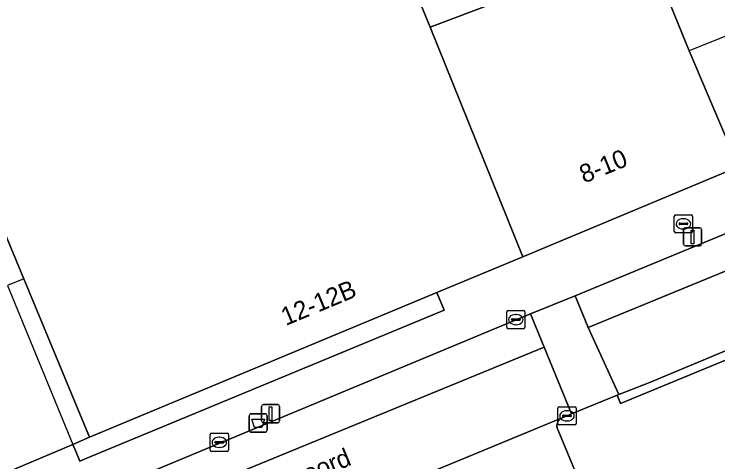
# Model space of a CAD drawing. Extents: x 160377 to 161131, y 383938 to 384853.
# Drawn here: x 161051.94 to 161090.66, y 384278.1 to 384302.76 of the extents above; entities that cross this region are included whole.
import ezdxf

# ---------------------------------------------------------------- set-up
doc = ezdxf.new("R2010")
doc.units = 0
for name, color, linetype in [('IMGEO_Afvalbak', 7, 'Continuous'), ('IMGEO_Brandkraan', 7, 'Continuous'), ('IMGEO_Erf', 7, 'Continuous'), ('IMGEO_Kolk', 7, 'Continuous'), ('IMGEO_Lichtmast', 7, 'Continuous'), ('IMGEO_Openbare_ruimte_label', 7, 'Continuous'), ('IMGEO_Pand', 7, 'Continuous'), ('IMGEO_Pand_nummerreeks', 7, 'Continuous'), ('IMGEO_Pand_overbouw', 7, 'Continuous'), ('IMGEO_Parkeervlak_open', 7, 'Continuous'), ('IMGEO_Rijbaan_lokaal_open', 7, 'Continuous'), ('IMGEO_Voetpad_open', 7, 'Continuous')]:
    doc.layers.add(name, color=color, linetype=linetype)

msp = doc.modelspace()

# ---------------------------------------------------------------- linework, layer by layer
at = {"layer": 'IMGEO_Afvalbak'}
for p, q in [((161064.969, 384280.746), (161065.759, 384280.746)), ((161065.759, 384280.746), (161064.969, 384280.746)), ((161064.869, 384279.846), (161064.869, 384280.646)), ((161064.869, 384280.646), (161064.869, 384279.846)), ((161065.859, 384280.646), (161065.859, 384279.846)), ((161065.859, 384279.846), (161065.859, 384280.646)), ((161065.759, 384279.746), (161064.969, 384279.746)), ((161064.969, 384279.746), (161065.759, 384279.746))]:
    msp.add_line(p, q, dxfattribs=at)
msp.add_lwpolyline([(161065.012, 384280.46), (161065.716, 384280.46), (161065.567, 384279.99), (161065.161, 384279.99), (161065.012, 384280.46)], dxfattribs=at)
for centre, start, end in [((161064.969, 384280.646), 90, 180), ((161064.969, 384280.646), 90, 180), ((161065.759, 384280.646), 0, 90), ((161065.759, 384280.646), 360, 90), ((161064.969, 384279.846), 180, 270), ((161064.969, 384279.846), 180, 270), ((161065.759, 384279.846), 270, 0), ((161065.759, 384279.846), 270, 0)]:
    msp.add_arc(centre, 0.1, start, end, dxfattribs=at)
at = {"layer": 'IMGEO_Brandkraan'}
for p, q in [((161088.254, 384290.781), (161088.254, 384291.633)), ((161088.329, 384291.707), (161089.181, 384291.707)), ((161089.255, 384291.633), (161089.255, 384290.781)), ((161088.513, 384291.201), (161088.513, 384291.213)), ((161088.556, 384291.25), (161088.954, 384291.25)), ((161088.742, 384291.487), (161088.767, 384291.487)), ((161088.997, 384291.213), (161088.997, 384291.201)), ((161088.951, 384291.164), (161088.553, 384291.164)), ((161088.765, 384290.927), (161088.74, 384290.927)), ((161089.181, 384290.707), (161088.329, 384290.707))]:
    msp.add_line(p, q, dxfattribs=at)
for points in [[(161088.254, 384290.781), (161088.254, 384291.633)], [(161088.329, 384291.707), (161089.181, 384291.707)], [(161089.255, 384291.633), (161089.255, 384290.781)], [(161089.181, 384290.707), (161088.329, 384290.707)]]:
    msp.add_lwpolyline(points, dxfattribs=at)
for centre, radius, start, end in [((161088.331, 384291.631), 0.0765, 91.552, 178.448), ((161088.331, 384291.631), 0.0765, 91.552, 178.448), ((161089.179, 384291.631), 0.0765, 1.552, 88.448), ((161089.179, 384291.631), 0.0765, 1.552, 88.448), ((161088.553, 384291.21), 0.0403, 85.8775, 175.7526), ((161088.55, 384291.2), 0.0366, 178.938, 274.7102), ((161088.954, 384291.207), 0.043, 264.8664, 352.4533), ((161088.958, 384291.212), 0.0386, 1.7309, 96.639), ((161088.331, 384290.783), 0.0765, 181.552, 268.448), ((161088.331, 384290.783), 0.0765, 181.552, 268.448), ((161089.179, 384290.783), 0.0765, 271.552, 358.448), ((161089.179, 384290.783), 0.0765, 271.552, 358.448)]:
    msp.add_arc(centre, radius, start, end, dxfattribs=at)
for centre, major_axis, ratio, start_param, end_param in [((161088.741, 384291.207), (-0.387, 0.002), 0.722429, 4.712389, 7.853982), ((161088.766, 384291.207), (-0.39, 0.002), 0.717154, 1.570796, 4.712389)]:
    msp.add_ellipse(centre, major_axis=major_axis, ratio=ratio, start_param=start_param, end_param=end_param, dxfattribs=at)
at = {"layer": 'IMGEO_Erf'}
for points in [[(161051.606, 384277.563), (161055.172, 384279.07), (161056.088, 384279.458), (161052.467, 384288.186), (161043.635, 384309.473)], [(161087.091, 384305.618), (161089.077, 384300.732), (161091.796, 384294.344), (161095.241, 384295.78), (161092.681, 384302.175), (161092.449, 384302.755), (161091.912, 384304.095)], [(161073.837, 384304.457), (161074.82, 384302.027), (161081.001, 384304.385)]]:
    msp.add_lwpolyline(points, dxfattribs=at)
at = {"layer": 'IMGEO_Kolk'}
for p, q in [((161079.038, 384285.511), (161079.038, 384286.363)), ((161079.113, 384286.437), (161079.965, 384286.437)), ((161079.526, 384286.217), (161079.551, 384286.217)), ((161080.039, 384286.363), (161080.039, 384285.511)), ((161079.297, 384285.931), (161079.297, 384285.943)), ((161079.735, 384285.894), (161079.337, 384285.894)), ((161079.34, 384285.98), (161079.738, 384285.98)), ((161079.781, 384285.943), (161079.781, 384285.931)), ((161079.965, 384285.437), (161079.113, 384285.437)), ((161079.549, 384285.657), (161079.524, 384285.657)), ((161081.927, 384281.139), (161082.779, 384281.139)), ((161081.852, 384280.213), (161081.852, 384281.065)), ((161082.34, 384280.919), (161082.365, 384280.919)), ((161082.853, 384281.065), (161082.853, 384280.213)), ((161082.111, 384280.633), (161082.111, 384280.645)), ((161082.549, 384280.596), (161082.151, 384280.596)), ((161082.154, 384280.682), (161082.552, 384280.682)), ((161082.363, 384280.359), (161082.338, 384280.359)), ((161082.595, 384280.645), (161082.595, 384280.633)), ((161082.779, 384280.139), (161081.927, 384280.139)), ((161062.727, 384278.757), (161062.727, 384279.609)), ((161062.802, 384279.683), (161063.654, 384279.683)), ((161063.728, 384279.609), (161063.728, 384278.757)), ((161062.986, 384279.177), (161062.986, 384279.189)), ((161063.029, 384279.226), (161063.427, 384279.226)), ((161063.215, 384279.463), (161063.24, 384279.463)), ((161063.47, 384279.189), (161063.47, 384279.177)), ((161063.424, 384279.14), (161063.026, 384279.14)), ((161063.238, 384278.903), (161063.213, 384278.903)), ((161063.654, 384278.683), (161062.802, 384278.683))]:
    msp.add_line(p, q, dxfattribs=at)
for points in [[(161079.038, 384285.511), (161079.038, 384286.363)], [(161079.113, 384286.437), (161079.965, 384286.437)], [(161080.039, 384286.363), (161080.039, 384285.511)], [(161079.965, 384285.437), (161079.113, 384285.437)], [(161081.927, 384281.139), (161082.779, 384281.139)], [(161081.852, 384280.213), (161081.852, 384281.065)], [(161082.853, 384281.065), (161082.853, 384280.213)], [(161082.779, 384280.139), (161081.927, 384280.139)], [(161062.727, 384278.757), (161062.727, 384279.609)], [(161062.802, 384279.683), (161063.654, 384279.683)], [(161063.728, 384279.609), (161063.728, 384278.757)], [(161063.654, 384278.683), (161062.802, 384278.683)]]:
    msp.add_lwpolyline(points, dxfattribs=at)
for centre, radius, start, end in [((161079.115, 384286.361), 0.0765, 91.552, 178.448), ((161079.115, 384286.361), 0.0765, 91.552, 178.448), ((161079.963, 384286.361), 0.0765, 1.552, 88.448), ((161079.963, 384286.361), 0.0765, 1.552, 88.448), ((161079.337, 384285.94), 0.0403, 85.8775, 175.7526), ((161079.334, 384285.93), 0.0366, 178.938, 274.7102), ((161079.738, 384285.937), 0.043, 264.8664, 352.4533), ((161079.742, 384285.942), 0.0386, 1.7309, 96.639), ((161079.115, 384285.513), 0.0765, 181.552, 268.448), ((161079.115, 384285.513), 0.0765, 181.552, 268.448), ((161079.963, 384285.513), 0.0765, 271.552, 358.448), ((161079.963, 384285.513), 0.0765, 271.552, 358.448), ((161081.929, 384281.063), 0.0765, 91.552, 178.448), ((161081.929, 384281.063), 0.0765, 91.552, 178.448), ((161082.777, 384281.063), 0.0765, 1.552, 88.448), ((161082.777, 384281.063), 0.0765, 1.552, 88.448), ((161082.151, 384280.642), 0.0403, 85.8775, 175.7526), ((161082.148, 384280.632), 0.0366, 178.938, 274.7102), ((161082.552, 384280.639), 0.043, 264.8664, 352.4533), ((161082.556, 384280.644), 0.0386, 1.7309, 96.639), ((161081.929, 384280.215), 0.0765, 181.552, 268.448), ((161081.929, 384280.215), 0.0765, 181.552, 268.448), ((161082.777, 384280.215), 0.0765, 271.552, 358.448), ((161082.777, 384280.215), 0.0765, 271.552, 358.448), ((161062.804, 384279.607), 0.0765, 91.552, 178.448), ((161062.804, 384279.607), 0.0765, 91.552, 178.448), ((161063.652, 384279.607), 0.0765, 1.552, 88.448), ((161063.652, 384279.607), 0.0765, 1.552, 88.448), ((161063.026, 384279.186), 0.0403, 85.8775, 175.7526), ((161063.431, 384279.188), 0.0386, 1.7309, 96.639), ((161063.023, 384279.176), 0.0366, 178.938, 274.7102), ((161063.427, 384279.183), 0.043, 264.8664, 352.4533), ((161062.804, 384278.759), 0.0765, 181.552, 268.448), ((161062.804, 384278.759), 0.0765, 181.552, 268.448), ((161063.652, 384278.759), 0.0765, 271.552, 358.448), ((161063.652, 384278.759), 0.0765, 271.552, 358.448)]:
    msp.add_arc(centre, radius, start, end, dxfattribs=at)
for centre, major_axis, ratio, start_param, end_param in [((161079.525, 384285.937), (-0.387, 0.002), 0.722429, 4.712389, 7.853982), ((161079.55, 384285.937), (-0.39, 0.002), 0.717154, 1.570796, 4.712389), ((161082.339, 384280.639), (-0.387, 0.002), 0.722429, 4.712389, 7.853982), ((161082.364, 384280.639), (-0.39, 0.002), 0.717154, 1.570796, 4.712389), ((161063.214, 384279.183), (-0.387, 0.002), 0.722429, 4.712389, 7.853982), ((161063.239, 384279.183), (-0.39, 0.002), 0.717154, 1.570796, 4.712389)]:
    msp.add_ellipse(centre, major_axis=major_axis, ratio=ratio, start_param=start_param, end_param=end_param, dxfattribs=at)
at = {"layer": 'IMGEO_Lichtmast'}
for p, q in [((161088.767, 384290.091), (161088.767, 384290.891)), ((161088.767, 384290.891), (161088.767, 384290.091)), ((161088.867, 384290.991), (161089.657, 384290.991)), ((161089.657, 384290.991), (161088.867, 384290.991)), ((161089.757, 384290.891), (161089.757, 384290.091)), ((161089.757, 384290.091), (161089.757, 384290.891)), ((161089.657, 384289.991), (161088.867, 384289.991)), ((161088.867, 384289.991), (161089.657, 384289.991)), ((161065.551, 384280.355), (161065.551, 384281.155)), ((161065.551, 384281.155), (161065.551, 384280.355)), ((161065.651, 384281.255), (161066.441, 384281.255)), ((161066.441, 384281.255), (161065.651, 384281.255)), ((161066.541, 384281.155), (161066.541, 384280.355)), ((161066.541, 384280.355), (161066.541, 384281.155)), ((161066.441, 384280.255), (161065.651, 384280.255)), ((161065.651, 384280.255), (161066.441, 384280.255))]:
    msp.add_line(p, q, dxfattribs=at)
for points in [[(161089.187, 384290.866), (161089.337, 384290.866), (161089.337, 384290.116), (161089.187, 384290.116), (161089.187, 384290.866)], [(161065.971, 384281.13), (161066.121, 384281.13), (161066.121, 384280.38), (161065.971, 384280.38), (161065.971, 384281.13)]]:
    msp.add_lwpolyline(points, dxfattribs=at)
for centre, start, end in [((161088.867, 384290.891), 90, 180), ((161088.867, 384290.891), 90, 180), ((161089.657, 384290.891), 0, 90), ((161089.657, 384290.891), 360, 90), ((161088.867, 384290.091), 180, 270), ((161088.867, 384290.091), 180, 270), ((161089.657, 384290.091), 270, 0), ((161089.657, 384290.091), 270, 0), ((161065.651, 384281.155), 90, 180), ((161065.651, 384281.155), 90, 180), ((161066.441, 384281.155), 0, 90), ((161066.441, 384281.155), 360, 90), ((161065.651, 384280.355), 180, 270), ((161065.651, 384280.355), 180, 270), ((161066.441, 384280.355), 270, 0), ((161066.441, 384280.355), 270, 0)]:
    msp.add_arc(centre, 0.1, start, end, dxfattribs=at)
at = {"layer": 'IMGEO_Pand'}
for points in [[(161074.82, 384302.027), (161073.837, 384304.457), (161072.112, 384308.722), (161070.425, 384312.894), (161070.278, 384312.832), (161070.04, 384312.733), (161067.27, 384319.352), (161066.575, 384319.061), (161064.145, 384317.949), (161064.108, 384318.029), (161063.456, 384317.756), (161049.287, 384311.826), (161048.407, 384311.458), (161043.635, 384309.473), (161052.467, 384288.186), (161056.088, 384279.458), (161075.193, 384287.422), (161079.928, 384289.396)], [(161079.928, 384289.396), (161091.647, 384294.282), (161091.796, 384294.344), (161089.077, 384300.732), (161087.091, 384305.618), (161081.491, 384303.235), (161081.001, 384304.385), (161074.82, 384302.027)]]:
    msp.add_lwpolyline(points, close=True, dxfattribs=at)
at = {"layer": 'IMGEO_Pand_overbouw'}
for points in [[(161095.241, 384295.78), (161092.681, 384302.175), (161089.077, 384300.732), (161091.796, 384294.344)], [(161052.467, 384288.186), (161051.577, 384287.818), (161055.172, 384279.07), (161055.35, 384278.637), (161055.553, 384278.143), (161055.941, 384278.304), (161075.592, 384286.461), (161075.193, 384287.422), (161056.088, 384279.458)]]:
    msp.add_lwpolyline(points, close=True, dxfattribs=at)
at = {"layer": 'IMGEO_Parkeervlak_open'}
msp.add_lwpolyline([(161081.096, 384284.415), (161080.336, 384286.263), (161057.566, 384276.76), (161052.671, 384274.752), (161019.797, 384261.173), (161015.314, 384259.321), (160993.424, 384250.278), (160994.1, 384248.648), (161042.696, 384268.598), (161061.71, 384276.448)], close=True, dxfattribs=at)
msp.add_lwpolyline([(161043.859, 384258.417), (161083.983, 384274.757), (161081.843, 384279.883), (161081.827, 384279.923), (161081.814, 384279.964), (161081.804, 384280.006), (161081.799, 384280.048), (161081.797, 384280.091), (161081.799, 384280.134), (161081.805, 384280.176), (161081.815, 384280.218), (161081.828, 384280.259), (161081.845, 384280.298), (161081.865, 384280.336), (161081.889, 384280.372), (161081.916, 384280.405), (161081.946, 384280.436), (161081.978, 384280.464), (161082.013, 384280.489), (161082.049, 384280.511), (161082.088, 384280.53), (161041.18, 384263.62)], dxfattribs=at)
at = {"layer": 'IMGEO_Rijbaan_lokaal_open'}
msp.add_lwpolyline([(161106.941, 384290.205), (161113.075, 384291.812), (161118.007, 384292.892), (161119.514, 384292.799), (161119.838, 384296.721), (161117.271, 384296.92), (161107.459, 384294.564), (161097.499, 384291.24), (161083.513, 384285.499), (161085.208, 384281.821), (161086.855, 384282.449), (161094.672, 384285.713), (161095.29, 384285.971), (161096.24, 384286.368), (161098.351, 384287.22)], dxfattribs=at)
for points in [[(161083.513, 384285.499), (161082.801, 384287.24), (161080.336, 384286.263), (161081.096, 384284.415), (161082.604, 384280.744), (161085.107, 384281.779), (161085.208, 384281.821)], [(161082.088, 384280.53), (161082.604, 384280.744), (161081.096, 384284.415), (161061.71, 384276.448), (161042.696, 384268.598), (160994.1, 384248.648), (160995.677, 384244.841), (160997.941, 384245.759), (161000, 384246.593), (161008.022, 384249.845), (161008.405, 384250), (161010.006, 384250.649), (161010.215, 384250.736), (161030.13, 384259.021), (161031.697, 384259.673), (161040.634, 384263.393), (161041.18, 384263.62)]]:
    msp.add_lwpolyline(points, close=True, dxfattribs=at)
at = {"layer": 'IMGEO_Voetpad_open'}
for points in [[(161098.589, 384293.784), (161096.683, 384292.994), (161092.869, 384291.413), (161082.801, 384287.24), (161083.513, 384285.499), (161097.499, 384291.24), (161107.459, 384294.564), (161117.271, 384296.92), (161116.69, 384297.149), (161114.955, 384298.163)], [(160993.424, 384250.278), (161015.314, 384259.321), (161019.797, 384261.173), (161052.671, 384274.752), (161052.494, 384275.183), (161057.367, 384277.188), (161057.566, 384276.76), (161080.336, 384286.263), (161082.801, 384287.24), (161092.869, 384291.413), (161091.647, 384294.282), (161079.928, 384289.396), (161075.193, 384287.422), (161075.592, 384286.461), (161055.941, 384278.304), (161055.553, 384278.143), (161055.35, 384278.637), (161055.172, 384279.07), (161051.606, 384277.563), (161009.191, 384260.096), (161007.49, 384259.381), (160925.705, 384225.617)], [(161094.855, 384285.27), (161085.298, 384281.317), (161085.107, 384281.779), (161082.604, 384280.744), (161082.088, 384280.53), (161082.049, 384280.511), (161082.013, 384280.489), (161081.978, 384280.464), (161081.946, 384280.436), (161081.916, 384280.405), (161081.889, 384280.372), (161081.865, 384280.336), (161081.845, 384280.298), (161081.828, 384280.259), (161081.815, 384280.218), (161081.805, 384280.176), (161081.799, 384280.134), (161081.797, 384280.091), (161081.799, 384280.048), (161081.804, 384280.006), (161081.814, 384279.964), (161081.827, 384279.923), (161081.843, 384279.883), (161083.983, 384274.757)]]:
    msp.add_lwpolyline(points, dxfattribs=at)
for points in [[(161056.088, 384279.458), (161055.172, 384279.07), (161055.35, 384278.637), (161055.553, 384278.143), (161055.941, 384278.304), (161075.592, 384286.461), (161075.193, 384287.422)], [(161085.107, 384281.779), (161085.298, 384281.317), (161094.855, 384285.27), (161094.672, 384285.713), (161086.855, 384282.449), (161085.208, 384281.821)]]:
    msp.add_lwpolyline(points, close=True, dxfattribs=at)

# ---------------------------------------------------------------- texts
at = {"layer": 'IMGEO_Openbare_ruimte_label'}
msp.add_text('Nieuwe Fellenoord', height=1, rotation=22.5141, dxfattribs=at).set_placement((161060.263, 384273.691))
at = {"layer": 'IMGEO_Pand_nummerreeks'}
for s, rotation, p in [('8-10', 22.0155, (161083.291, 384293.425)), ('12-12B', 22.6318, (161066.883, 384285.583))]:
    msp.add_text(s, height=1, rotation=rotation, dxfattribs=at).set_placement(p)

doc.saveas('drawing.dxf')
